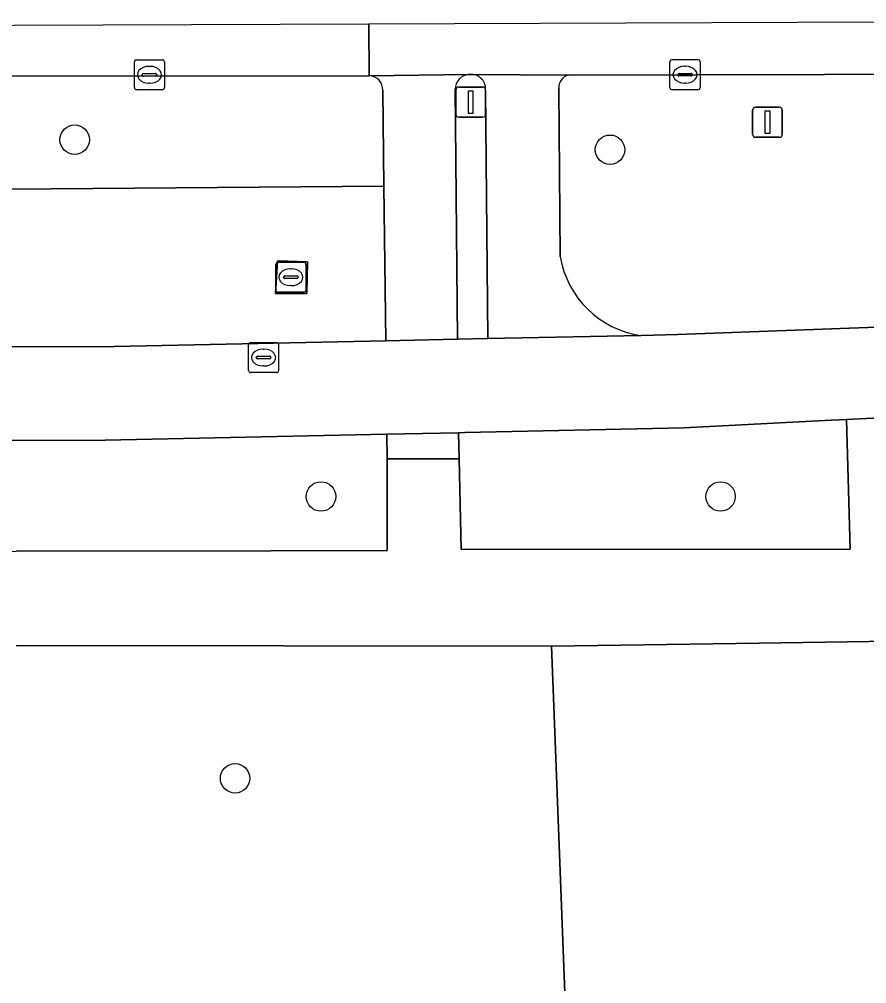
# Model space of a CAD drawing. Extents: x 160732 to 162107, y 387428 to 388479.
# Drawn here: x 161000.1 to 161028.26, y 388309.58 to 388341.61 of the extents above; entities that cross this region are included whole.
import ezdxf

# ---------------------------------------------------------------- set-up
doc = ezdxf.new("R2010")
doc.units = 0
for name, color, linetype in [('IMGEO_Berm_groen', 7, 'Continuous'), ('IMGEO_Boom', 7, 'Continuous'), ('IMGEO_Fietspad_open', 7, 'Continuous'), ('IMGEO_Groenvoorziening', 7, 'Continuous'), ('IMGEO_Kolk', 7, 'Continuous'), ('IMGEO_Loofbos', 7, 'Continuous'), ('IMGEO_Rijbaan_regionaal_gesloten', 7, 'Continuous'), ('IMGEO_Rioolput', 7, 'Continuous'), ('IMGEO_Verkeerseiland_open', 7, 'Continuous'), ('IMGEO_Verkeersregelinstallatiepaal', 7, 'Continuous'), ('IMGEO_Voetpad_open', 7, 'Continuous')]:
    doc.layers.add(name, color=color, linetype=linetype)

msp = doc.modelspace()

# ---------------------------------------------------------------- linework, layer by layer
at = {"layer": 'IMGEO_Berm_groen'}
for points in [[(161011.732, 388339.725), (160969.355, 388339.721)], [(161048.131, 388339.827), (161018.349, 388339.75)], [(160961.107, 388335.651), (161012.219, 388336.063), (161012.18, 388339.246)], [(161018.031, 388339.307), (161018.075, 388333.726)], [(160957.876, 388332.026), (160957.607, 388331.547), (160957.291, 388330.686), (160958.616, 388330.689), (160966.089, 388330.689), (160993.083, 388330.706), (161003.253, 388330.744), (161012.283, 388330.932), (161012.219, 388336.063)], [(161012.219, 388336.063), (160961.107, 388335.651)], [(161020.758, 388331.108), (161021.189, 388331.117), (161021.974, 388331.133), (161048.155, 388332.105)]]:
    msp.add_lwpolyline(points, dxfattribs=at)
for points in [[(161008.686, 388333.584), (161009.682, 388333.546), (161009.654, 388332.498), (161008.617, 388332.503)], [(161027.583, 388328.315), (161027.072, 388328.29), (161022.178, 388328.038), (161014.908, 388327.881), (161014.697, 388327.876), (161014.716, 388327.007), (161014.781, 388323.994), (161027.705, 388324.004)], [(161012.32, 388327.005), (161012.319, 388327.825), (161002.959, 388327.623), (160993.142, 388327.612), (160958.97, 388327.605), (160958.87, 388323.86), (160964.324, 388323.913), (161000, 388323.945), (161008.462, 388323.952), (161012.324, 388323.962)]]:
    msp.add_lwpolyline(points, close=True, dxfattribs=at)
for centre, radius, start, end in [((161011.716, 388339.261), 0.465, 358.187, 87.9823), ((161018.437, 388339.351), 0.408, 102.4498, 186.2061), ((161021.202, 388334.247), 3.171, 189.464, 261.9411)]:
    msp.add_arc(centre, radius, start, end, dxfattribs=at)
at = {"layer": 'IMGEO_Boom'}
for centre in [(161001.942, 388337.607), (161019.729, 388337.273), (161010.128, 388325.756), (161023.401, 388325.758), (161007.272, 388316.397)]:
    msp.add_circle(centre, 0.489, dxfattribs=at)
at = {"layer": 'IMGEO_Fietspad_open'}
for points in [[(161018.349, 388339.75), (161015.138, 388339.776)], [(161015.595, 388339.248), (161015.674, 388331.002), (161020.758, 388331.108)], [(161018.075, 388333.726), (161018.031, 388339.307)], [(160993.142, 388327.612), (161002.959, 388327.623), (161012.319, 388327.825), (161014.697, 388327.876), (161014.908, 388327.881), (161022.178, 388328.038), (161027.072, 388328.29), (161027.583, 388328.315), (161031.784, 388328.521), (161051.007, 388329.385), (161055.262, 388329.618), (161055.267, 388329.747), (161055.964, 388329.781), (161055.857, 388332.173), (161054.906, 388332.141), (161051.898, 388332.372)], [(161048.155, 388332.105), (161021.974, 388331.133), (161021.189, 388331.117), (161020.758, 388331.108), (161015.674, 388331.002), (161014.661, 388330.981), (161012.283, 388330.932), (161003.253, 388330.744), (160993.083, 388330.706), (160966.089, 388330.689), (160958.616, 388330.689)]]:
    msp.add_lwpolyline(points, dxfattribs=at)
for centre, radius, start, end in [((161015.117, 388339.296), 0.48, 354.2109, 87.5435), ((161018.437, 388339.351), 0.408, 102.4498, 186.2061), ((161021.202, 388334.247), 3.171, 189.464, 261.9411)]:
    msp.add_arc(centre, radius, start, end, dxfattribs=at)
at = {"layer": 'IMGEO_Groenvoorziening'}
msp.add_lwpolyline([(161063.025, 388292.189), (161049.53, 388292.012), (161047.899, 388290.936), (161036.691, 388290.916), (161033.454, 388290.91), (161033.453, 388292.22), (161033.443, 388312.788), (161033.438, 388322.452), (161030.691, 388322.41), (161030.535, 388320.98), (161024.682, 388320.892), (161017.786, 388320.784), (161017.873, 388318.51), (161019.528, 388275.476), (161060.13, 388275.044)], dxfattribs=at)
at = {"layer": 'IMGEO_Kolk'}
for p, q in [((161003.926, 388339.337), (161003.926, 388340.189)), ((161004.001, 388340.263), (161004.853, 388340.263)), ((161004.414, 388340.043), (161004.439, 388340.043)), ((161004.927, 388340.189), (161004.927, 388339.337)), ((161021.72, 388339.34), (161021.72, 388340.192)), ((161021.795, 388340.266), (161022.647, 388340.266)), ((161022.208, 388340.046), (161022.233, 388340.046)), ((161022.721, 388340.192), (161022.721, 388339.34)), ((161004.185, 388339.757), (161004.185, 388339.769)), ((161004.623, 388339.72), (161004.225, 388339.72)), ((161004.228, 388339.806), (161004.626, 388339.806)), ((161004.669, 388339.769), (161004.669, 388339.757)), ((161021.979, 388339.76), (161021.979, 388339.772)), ((161022.417, 388339.723), (161022.019, 388339.723)), ((161022.022, 388339.809), (161022.42, 388339.809)), ((161022.463, 388339.772), (161022.463, 388339.76)), ((161004.437, 388339.483), (161004.412, 388339.483)), ((161022.231, 388339.486), (161022.206, 388339.486)), ((161004.853, 388339.263), (161004.001, 388339.263)), ((161022.647, 388339.266), (161021.795, 388339.266)), ((161008.625, 388332.614), (161008.625, 388333.466)), ((161008.7, 388333.54), (161009.552, 388333.54)), ((161009.113, 388333.32), (161009.138, 388333.32)), ((161009.626, 388333.466), (161009.626, 388332.614)), ((161008.884, 388333.034), (161008.884, 388333.046)), ((161009.322, 388332.997), (161008.924, 388332.997)), ((161008.927, 388333.083), (161009.325, 388333.083)), ((161009.368, 388333.046), (161009.368, 388333.034)), ((161009.136, 388332.76), (161009.111, 388332.76)), ((161009.552, 388332.54), (161008.7, 388332.54))]:
    msp.add_line(p, q, dxfattribs=at)
for points in [[(161003.926, 388339.337), (161003.926, 388340.189)], [(161004.001, 388340.263), (161004.853, 388340.263)], [(161004.927, 388340.189), (161004.927, 388339.337)], [(161021.72, 388339.34), (161021.72, 388340.192)], [(161021.795, 388340.266), (161022.647, 388340.266)], [(161022.721, 388340.192), (161022.721, 388339.34)], [(161004.853, 388339.263), (161004.001, 388339.263)], [(161022.647, 388339.266), (161021.795, 388339.266)], [(161008.625, 388332.614), (161008.625, 388333.466)], [(161008.7, 388333.54), (161009.552, 388333.54)], [(161009.626, 388333.466), (161009.626, 388332.614)], [(161009.552, 388332.54), (161008.7, 388332.54)]]:
    msp.add_lwpolyline(points, dxfattribs=at)
for centre, radius, start, end in [((161004.003, 388340.187), 0.0765, 91.552, 178.448), ((161004.003, 388340.187), 0.0765, 91.552, 178.448), ((161004.851, 388340.187), 0.0765, 1.552, 88.448), ((161004.851, 388340.187), 0.0765, 1.552, 88.448), ((161021.797, 388340.19), 0.0765, 91.552, 178.448), ((161021.797, 388340.19), 0.0765, 91.552, 178.448), ((161022.645, 388340.19), 0.0765, 1.552, 88.448), ((161022.645, 388340.19), 0.0765, 1.552, 88.448), ((161004.225, 388339.766), 0.0403, 85.8775, 175.7526), ((161004.222, 388339.756), 0.0366, 178.938, 274.7102), ((161004.626, 388339.763), 0.043, 264.8664, 352.4533), ((161004.63, 388339.768), 0.0386, 1.7309, 96.639), ((161022.019, 388339.769), 0.0403, 85.8775, 175.7526), ((161022.016, 388339.759), 0.0366, 178.938, 274.7102), ((161022.42, 388339.766), 0.043, 264.8664, 352.4533), ((161022.424, 388339.771), 0.0386, 1.7309, 96.639), ((161004.003, 388339.339), 0.0765, 181.552, 268.448), ((161004.003, 388339.339), 0.0765, 181.552, 268.448), ((161004.851, 388339.339), 0.0765, 271.552, 358.448), ((161004.851, 388339.339), 0.0765, 271.552, 358.448), ((161021.797, 388339.342), 0.0765, 181.552, 268.448), ((161021.797, 388339.342), 0.0765, 181.552, 268.448), ((161022.645, 388339.342), 0.0765, 271.552, 358.448), ((161022.645, 388339.342), 0.0765, 271.552, 358.448), ((161008.702, 388333.464), 0.0765, 91.552, 178.448), ((161008.702, 388333.464), 0.0765, 91.552, 178.448), ((161009.55, 388333.464), 0.0765, 1.552, 88.448), ((161009.55, 388333.464), 0.0765, 1.552, 88.448), ((161008.924, 388333.043), 0.0403, 85.8775, 175.7526), ((161008.921, 388333.033), 0.0366, 178.938, 274.7102), ((161009.325, 388333.04), 0.043, 264.8664, 352.4533), ((161009.329, 388333.045), 0.0386, 1.7309, 96.639), ((161008.702, 388332.616), 0.0765, 181.552, 268.448), ((161008.702, 388332.616), 0.0765, 181.552, 268.448), ((161009.55, 388332.616), 0.0765, 271.552, 358.448), ((161009.55, 388332.616), 0.0765, 271.552, 358.448)]:
    msp.add_arc(centre, radius, start, end, dxfattribs=at)
for centre, major_axis, ratio, start_param, end_param in [((161004.413, 388339.763), (-0.387, 0.002), 0.722429, 4.712389, 7.853982), ((161004.438, 388339.763), (-0.39, 0.002), 0.717154, 1.570796, 4.712389), ((161022.207, 388339.766), (-0.387, 0.002), 0.722429, 4.712389, 7.853982), ((161022.232, 388339.766), (-0.39, 0.002), 0.717154, 1.570796, 4.712389), ((161009.112, 388333.04), (-0.387, 0.002), 0.722429, 4.712389, 7.853982), ((161009.137, 388333.04), (-0.39, 0.002), 0.717154, 1.570796, 4.712389)]:
    msp.add_ellipse(centre, major_axis=major_axis, ratio=ratio, start_param=start_param, end_param=end_param, dxfattribs=at)
at = {"layer": 'IMGEO_Loofbos'}
msp.add_lwpolyline([(161060.13, 388275.044), (161019.528, 388275.476), (161017.873, 388318.51), (161017.786, 388320.784), (161000, 388320.807)], dxfattribs=at)
at = {"layer": 'IMGEO_Rijbaan_regionaal_gesloten'}
for points in [[(161011.715, 388341.445), (160952.778, 388341.225), (160817.128, 388340.719), (160805.562, 388340.676), (160805.529, 388339.438), (160806.282, 388339.435), (160807.776, 388339.437), (160818.883, 388339.454), (160823.488, 388339.461), (160827.446, 388339.467), (160952.808, 388339.661), (160958.509, 388339.67), (160969.355, 388339.721), (161011.732, 388339.725), (161011.715, 388341.445)], [(161054.991, 388341.606), (161034.497, 388341.53), (161011.715, 388341.445), (161011.732, 388339.725), (161015.023, 388339.774), (161015.138, 388339.776), (161018.349, 388339.75), (161048.131, 388339.827), (161051.474, 388339.828), (161051.584, 388339.828), (161054.982, 388339.878), (161054.991, 388341.606)]]:
    msp.add_lwpolyline(points, dxfattribs=at)
at = {"layer": 'IMGEO_Rioolput'}
for p, q in [((161007.719, 388329.946), (161007.719, 388330.798)), ((161007.794, 388330.872), (161008.646, 388330.872)), ((161008.72, 388330.798), (161008.72, 388329.946)), ((161008.207, 388330.652), (161008.232, 388330.652)), ((161007.978, 388330.366), (161007.978, 388330.378)), ((161008.416, 388330.329), (161008.018, 388330.329)), ((161008.021, 388330.415), (161008.419, 388330.415)), ((161008.462, 388330.378), (161008.462, 388330.366)), ((161008.646, 388329.872), (161007.794, 388329.872)), ((161008.23, 388330.092), (161008.205, 388330.092))]:
    msp.add_line(p, q, dxfattribs=at)
for points in [[(161007.719, 388329.946), (161007.719, 388330.798)], [(161007.794, 388330.872), (161008.646, 388330.872)], [(161008.72, 388330.798), (161008.72, 388329.946)], [(161008.646, 388329.872), (161007.794, 388329.872)]]:
    msp.add_lwpolyline(points, dxfattribs=at)
for centre, radius, start, end in [((161007.796, 388330.796), 0.0765, 91.552, 178.448), ((161007.796, 388330.796), 0.0765, 91.552, 178.448), ((161008.644, 388330.796), 0.0765, 1.552, 88.448), ((161008.644, 388330.796), 0.0765, 1.552, 88.448), ((161008.018, 388330.375), 0.0403, 85.8775, 175.7526), ((161008.015, 388330.365), 0.0366, 178.938, 274.7102), ((161008.419, 388330.372), 0.043, 264.8664, 352.4533), ((161008.423, 388330.377), 0.0386, 1.7309, 96.639), ((161007.796, 388329.948), 0.0765, 181.552, 268.448), ((161007.796, 388329.948), 0.0765, 181.552, 268.448), ((161008.644, 388329.948), 0.0765, 271.552, 358.448), ((161008.644, 388329.948), 0.0765, 271.552, 358.448)]:
    msp.add_arc(centre, radius, start, end, dxfattribs=at)
for centre, major_axis, ratio, start_param, end_param in [((161008.206, 388330.372), (-0.387, 0.002), 0.722429, 4.712389, 7.853982), ((161008.231, 388330.372), (-0.39, 0.002), 0.717154, 1.570796, 4.712389)]:
    msp.add_ellipse(centre, major_axis=major_axis, ratio=ratio, start_param=start_param, end_param=end_param, dxfattribs=at)
at = {"layer": 'IMGEO_Verkeerseiland_open'}
for points in [[(161015.138, 388339.776), (161015.023, 388339.774)], [(161014.581, 388339.28), (161014.661, 388330.981), (161015.674, 388331.002), (161015.595, 388339.248)]]:
    msp.add_lwpolyline(points, dxfattribs=at)
for centre, radius, start, end in [((161015.086, 388339.273), 0.505, 97.1836, 179.176), ((161015.117, 388339.296), 0.48, 354.2109, 87.5435)]:
    msp.add_arc(centre, radius, start, end, dxfattribs=at)
at = {"layer": 'IMGEO_Verkeersregelinstallatiepaal'}
for p, q in [((161014.604, 388338.455), (161014.604, 388339.255)), ((161014.604, 388339.255), (161014.604, 388338.455)), ((161014.704, 388339.355), (161015.494, 388339.355)), ((161015.494, 388339.355), (161014.704, 388339.355)), ((161015.594, 388339.255), (161015.594, 388338.455)), ((161015.594, 388338.455), (161015.594, 388339.255)), ((161024.463, 388337.787), (161024.463, 388338.587)), ((161024.463, 388338.587), (161024.463, 388337.787)), ((161024.563, 388338.687), (161025.353, 388338.687)), ((161025.353, 388338.687), (161024.563, 388338.687)), ((161025.453, 388338.587), (161025.453, 388337.787)), ((161025.453, 388337.787), (161025.453, 388338.587)), ((161015.494, 388338.355), (161014.704, 388338.355)), ((161014.704, 388338.355), (161015.494, 388338.355)), ((161025.353, 388337.687), (161024.563, 388337.687)), ((161024.563, 388337.687), (161025.353, 388337.687))]:
    msp.add_line(p, q, dxfattribs=at)
for points in [[(161015.024, 388339.23), (161015.174, 388339.23), (161015.174, 388338.48), (161015.024, 388338.48), (161015.024, 388339.23)], [(161024.883, 388338.562), (161025.033, 388338.562), (161025.033, 388337.812), (161024.883, 388337.812), (161024.883, 388338.562)]]:
    msp.add_lwpolyline(points, dxfattribs=at)
for centre, start, end in [((161014.704, 388339.255), 90, 180), ((161014.704, 388339.255), 90, 180), ((161015.494, 388339.255), 0, 90), ((161015.494, 388339.255), 360, 90), ((161014.704, 388338.455), 180, 270), ((161014.704, 388338.455), 180, 270), ((161015.494, 388338.455), 270, 0), ((161015.494, 388338.455), 270, 0), ((161024.563, 388338.587), 90, 180), ((161024.563, 388338.587), 90, 180), ((161025.353, 388338.587), 0, 90), ((161025.353, 388338.587), 360, 90), ((161024.563, 388337.787), 180, 270), ((161024.563, 388337.787), 180, 270), ((161025.353, 388337.787), 270, 0), ((161025.353, 388337.787), 270, 0)]:
    msp.add_arc(centre, 0.1, start, end, dxfattribs=at)
at = {"layer": 'IMGEO_Voetpad_open'}
for points in [[(161015.023, 388339.774), (161011.732, 388339.725)], [(161012.18, 388339.246), (161012.219, 388336.063), (161012.283, 388330.932), (161014.661, 388330.981), (161014.581, 388339.28)], [(161055.267, 388329.747), (161055.262, 388329.618), (161051.007, 388329.385), (161031.784, 388328.521), (161027.583, 388328.315), (161027.705, 388324.004), (161014.781, 388323.994), (161014.716, 388327.007), (161012.32, 388327.005), (161012.324, 388323.962), (161008.462, 388323.952), (161000, 388323.945)], [(161000, 388320.807), (161017.786, 388320.784), (161024.682, 388320.892), (161030.535, 388320.98), (161030.691, 388322.41), (161033.438, 388322.452), (161034.611, 388322.471), (161034.804, 388322.473), (161034.817, 388323.531), (161039.64, 388323.568), (161039.639, 388325.343), (161043.469, 388325.369), (161043.433, 388325.135), (161050.796, 388325.14), (161050.794, 388324.883), (161051.873, 388324.861), (161057.751, 388324.859)]]:
    msp.add_lwpolyline(points, dxfattribs=at)
for points in [[(161008.617, 388332.503), (161009.654, 388332.498), (161009.682, 388333.546), (161008.686, 388333.584)], [(161014.697, 388327.876), (161012.319, 388327.825), (161012.32, 388327.005), (161014.716, 388327.007)]]:
    msp.add_lwpolyline(points, close=True, dxfattribs=at)
for centre, radius, start, end in [((161011.716, 388339.261), 0.465, 358.187, 87.9823), ((161015.086, 388339.273), 0.505, 97.1836, 179.176)]:
    msp.add_arc(centre, radius, start, end, dxfattribs=at)

doc.saveas('drawing.dxf')
